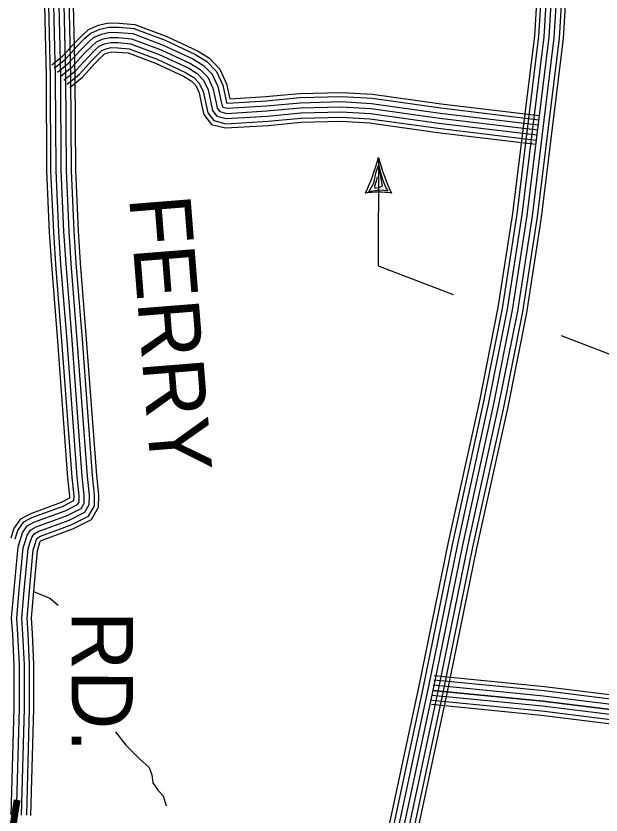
# Model space of a CAD drawing. Extents: x 1788175 to 1969470, y 584502 to 738744.
# Drawn here: x 1836684 to 1840217, y 720928 to 725756 of the extents above; entities that cross this region are included whole.
import ezdxf

# ---------------------------------------------------------------- set-up
doc = ezdxf.new("R2010")
doc.units = 0
for name, color, linetype in [('DESIGN - ROW - Right-of-Way and Easement Labels', 7, 'Continuous'), ('DESIGN - TRANSPORTATION - Text', 7, 'Continuous'), ('SURVEY - CENTERLINE - Preliminary Text', 7, 'Continuous'), ('SURVEY - TRANSPORTATION - Roads', 7, 'Continuous')]:
    doc.layers.add(name, color=color, linetype=linetype)

msp = doc.modelspace()

# ---------------------------------------------------------------- linework, layer by layer
at = {"layer": 'DESIGN - ROW - Right-of-Way and Easement Labels'}
for p, q in [((1838872.8, 724865.2), (1838885.5, 724808)), ((1838845.3, 724745.5), (1838860.1, 724814.4)), ((1838860.1, 724814.4), (1838873.9, 724852.5)), ((1838873.9, 724852.5), (1838895.1, 724728.5)), ((1838885.5, 724808), (1838901.4, 724758.2)), ((1838851.7, 724727.5), (1838861.2, 724759.3)), ((1838861.2, 724759.3), (1838867.5, 724783.7)), ((1838901.4, 724758.2), (1838918.4, 724716.9)), ((1838814.6, 724693.7), (1838845.3, 724745.5)), ((1838853.8, 724712.7), (1838851.7, 724727.5)), ((1838880.3, 724720.1), (1838853.8, 724712.7)), ((1838895.1, 724728.5), (1838880.3, 724720.1)), ((1838918.4, 724716.9), (1838929, 724698.9)), ((1838877.1, 724703.2), (1838814.6, 724693.7)), ((1838929, 724698.9), (1838877.1, 724703.2))]:
    msp.add_line(p, q, dxfattribs=at)
for points in [[(1838872.9, 724900.4), (1838871.8, 724246.2), (1839324.6, 724073.4)], [(1839976.5, 723824.6), (1840384.7, 723668.8)]]:
    msp.add_lwpolyline(points, dxfattribs=at)
for centre, radius, start, end in [((1837535.6, 725265.7), 1386.4, 335.2793, 344.7178), ((1840366.6, 725322.7), 1552.3, 195.7876, 204.2154), ((1838872.9, 724159.4), 532.3, 81.5708, 98.4292)]:
    msp.add_arc(centre, radius, start, end, dxfattribs=at)
at = {"layer": 'DESIGN - TRANSPORTATION - Text'}
for points in [[(1836789.9, 722279.5), (1836888.5, 722239.2), (1836938.7, 722197.2)], [(1837284.5, 721431.4), (1837346.9, 721351.2), (1837429.7, 721267.9), (1837488.9, 721214.9), (1837504.2, 721170.6), (1837509.5, 721122.5), (1837542.8, 721075.9), (1837572.3, 721043.5), (1837590.5, 720984.3)]]:
    msp.add_lwpolyline(points, dxfattribs=at)
at = {"layer": 'SURVEY - CENTERLINE - Preliminary Text'}
for points in [[(1840057.7, 729397.4), (1840122.6, 728826.1), (1840126, 728507.9), (1840073.1, 727383.2), (1840041.8, 726493.8), (1839988.5, 725619.6), (1839855.9, 724538), (1839766.8, 723963.3), (1839651.6, 723385.4), (1839464.8, 722540.7), (1839287.7, 721672.3), (1838979.9, 720232.1), (1838743.7, 719148.3), (1838646.5, 718674.9), (1838545.6, 718221.4), (1838472.5, 717878.6), (1838328, 717179.6), (1837904.6, 715216), (1837836.2, 714831.1), (1837825.7, 713858.9), (1837819.9, 713499.2)], [(1839886.4, 729359.3), (1839948.3, 728815.3), (1839951.6, 728511.1), (1839898.8, 727390.3), (1839867.6, 726502.2), (1839814.7, 725635.5), (1839683.1, 724562), (1839595, 723993.7), (1839480.8, 723421.3), (1839294.1, 722577), (1839117, 721708), (1838809.4, 720268.9), (1838573, 719184.4), (1838475.9, 718711.4), (1838375.1, 718258.5), (1838301.8, 717914.4), (1838157.3, 717215.6), (1837733.4, 715249.7), (1837662, 714847.4), (1837651.2, 713861.2), (1837645.4, 713499)], [(1839911.7, 729364.9), (1839974, 728816.9), (1839977.3, 728510.6), (1839924.5, 727389.3), (1839893.2, 726500.9), (1839840.4, 725633.2), (1839708.5, 724558.5), (1839620.3, 723989.2), (1839506, 723416), (1839319.3, 722571.6), (1839142.2, 721702.7), (1838834.6, 720263.5), (1838598.2, 719179.1), (1838501.1, 718706), (1838400.3, 718253), (1838327, 717909.1), (1838182.5, 717210.3), (1837758.7, 715244.7), (1837687.7, 714845), (1837677, 713860.9), (1837671.4, 713512.9)], [(1839941.8, 729375), (1840004.9, 728818.8), (1840008.3, 728510.1), (1839955.5, 727388), (1839924.2, 726499.4), (1839871.3, 725630.4), (1839739.2, 724554.2), (1839650.8, 723983.8), (1839536.3, 723409.6), (1839349.6, 722565.2), (1839172.5, 721696.4), (1838864.9, 720257), (1838628.5, 719172.7), (1838531.4, 718699.5), (1838430.6, 718246.4), (1838357.3, 717902.8), (1838212.8, 717203.9), (1837789.1, 715238.8), (1837718.6, 714842.1), (1837708, 713860.5), (1837702.5, 713521.1)], [(1839972.6, 729378.5), (1840035.9, 728820.7), (1840039.3, 728509.5), (1839986.5, 727386.7), (1839955.2, 726498), (1839902.1, 725627.5), (1839770, 724549.9), (1839681.4, 723978.4), (1839566.7, 723403.2), (1839380, 722558.7), (1839202.9, 721690), (1838895.2, 720250.4), (1838658.8, 719166.3), (1838561.7, 718693), (1838460.9, 718239.8), (1838387.7, 717896.4), (1838243.1, 717197.5), (1837819.5, 715232.8), (1837749.6, 714839.2), (1837739, 713860.1), (1837733.6, 713523.6)], [(1840003.4, 729382), (1840066.9, 728822.6), (1840070.3, 728508.9), (1840017.5, 727385.4), (1839986.1, 726496.5), (1839933, 725624.7), (1839800.7, 724545.7), (1839711.9, 723973), (1839597, 723396.9), (1839410.3, 722552.3), (1839233.2, 721683.7), (1838925.5, 720243.9), (1838689.1, 719159.9), (1838592, 718686.5), (1838491.1, 718233.2), (1838418, 717890), (1838273.5, 717191.1), (1837849.9, 715226.8), (1837780.6, 714836.3), (1837770, 713859.6), (1837764.5, 713520.5)], [(1840034.2, 729385.5), (1840097.9, 728824.6), (1840101.3, 728508.4), (1840048.4, 727384.2), (1840017.1, 726495), (1839963.9, 725621.9), (1839831.4, 724541.4), (1839742.4, 723967.6), (1839627.4, 723390.5), (1839440.6, 722545.8), (1839263.6, 721677.4), (1838955.8, 720237.3), (1838719.5, 719153.5), (1838622.3, 718680), (1838521.4, 718226.6), (1838448.3, 717883.6), (1838303.8, 717184.7), (1837880.4, 715220.8), (1837811.5, 714833.4), (1837800.9, 713859.2), (1837795.4, 713510.9)]]:
    msp.add_lwpolyline(points, dxfattribs=at)
at = {"layer": 'SURVEY - TRANSPORTATION - Roads'}
for points in [[(1837015.8, 725394.1), (1836997.9, 726169), (1836996.4, 726327.6), (1836987.4, 726419.4), (1836964.1, 726603.2), (1836935.3, 726812), (1836910.4, 727004), (1836889.5, 727186.3), (1836861.4, 727684.5), (1836842.6, 727901)], [(1837041.5, 725394.7), (1837023.7, 726169.4), (1837022.1, 726329), (1837012.9, 726422.3), (1836989.6, 726606.6), (1836960.8, 726815.4), (1836935.9, 727007.1), (1836915.2, 727188.5), (1836887, 727686.4), (1836866.1, 727928.1)], [(1836984.8, 725393.4), (1836967, 726168.5), (1836965.4, 726325.9), (1836956.6, 726415.9), (1836933.3, 726599.2), (1836904.6, 726807.9), (1836879.6, 727000.2), (1836858.6, 727183.7), (1836830.4, 727682.3), (1836814.3, 727868.4)], [(1836922.9, 725391.9), (1836905, 726167.5), (1836903.4, 726322.6), (1836895, 726409), (1836871.9, 726591), (1836843.1, 726799.7), (1836818.1, 726992.7), (1836796.8, 727178.4), (1836768.6, 727677.9), (1836757.8, 727803.1)], [(1836953.8, 725392.7), (1836936, 726168), (1836934.4, 726324.2), (1836925.8, 726412.5), (1836902.6, 726595.1), (1836873.9, 726803.8), (1836848.8, 726996.4), (1836827.7, 727181), (1836799.5, 727680.1), (1836786, 727835.8)], [(1836953.8, 725392.7), (1836936, 726168), (1836934.4, 726324.2), (1836925.8, 726412.5), (1836902.6, 726595.1), (1836873.9, 726803.8), (1836848.8, 726996.4), (1836827.7, 727181), (1836799.5, 727680.1), (1836786, 727835.8)], [(1836891.9, 725391.2), (1836874, 726167), (1836872.4, 726320.9), (1836864.2, 726405.6), (1836841.1, 726587), (1836812.4, 726795.6), (1836787.3, 726988.9), (1836765.9, 727175.7), (1836737.7, 727675.7), (1836729.5, 727770.5)], [(1836867.2, 725390.7), (1836849.2, 726166.6), (1836847.7, 726319.6), (1836839.6, 726402.8), (1836816.6, 726583.7), (1836787.9, 726792.3), (1836762.8, 726985.9), (1836741.3, 727173.6), (1836713, 727673.9), (1836706.9, 727744.5)], [(1836899.5, 725460.2), (1836965, 725512.9), (1837033, 725588.3), (1837083, 725638.9), (1837121.9, 725673.8), (1837182.7, 725700.1), (1837242.8, 725713.5), (1837306.3, 725712.5), (1837401, 725704), (1837594.3, 725632), (1837779, 725545.6), (1837851.9, 725500.3), (1837914.8, 725435.4), (1837956.1, 725346.6), (1837975.3, 725255.5), (1838192.7, 725268.5), (1838396.6, 725287.7), (1838649.5, 725294.2), (1838836.7, 725283.1), (1839252.6, 725224.6), (1839843.8, 725153.8)], [(1836915, 725441), (1836982.1, 725494.9), (1837051, 725571.3), (1837100.1, 725621), (1837135.4, 725652.7), (1837190.3, 725676.4), (1837245.3, 725688.7), (1837305, 725687.8), (1837395.5, 725679.7), (1837584.7, 725609.2), (1837767.2, 725523.8), (1837836.2, 725480.9), (1837894.1, 725421.2), (1837932.5, 725338.7), (1837952.5, 725244.1), (1837955.3, 725232), (1837962.9, 725230), (1838194.6, 725243.8), (1838398.1, 725263), (1838649.1, 725269.5), (1838834.2, 725258.5), (1839249.4, 725200.1), (1839840.8, 725129.3)], [(1836934.4, 725416.8), (1837003.4, 725472.3), (1837073.5, 725550), (1837121.5, 725598.6), (1837152.3, 725626.2), (1837199.9, 725646.8), (1837248.5, 725657.6), (1837303.3, 725656.8), (1837388.6, 725649.2), (1837572.7, 725580.5), (1837752.4, 725496.5), (1837816.6, 725456.6), (1837868.2, 725403.4), (1837902.9, 725328.9), (1837922.2, 725237.3), (1837928.1, 725212.1), (1837933.1, 725205.6), (1837960, 725198.8), (1838197, 725212.9), (1838400, 725232), (1838648.6, 725238.5), (1838831.1, 725227.7), (1839245.4, 725169.3), (1839837.1, 725098.5)], [(1836953.8, 725392.7), (1837024.8, 725449.7), (1837096.1, 725528.7), (1837142.8, 725576.1), (1837169.2, 725599.8), (1837209.5, 725617.2), (1837251.7, 725626.6), (1837301.7, 725625.9), (1837381.7, 725618.7), (1837560.7, 725551.9), (1837737.6, 725469.2), (1837797, 725432.3), (1837842.3, 725385.6), (1837873.3, 725319), (1837891.9, 725230.6), (1837899.4, 725198.5), (1837915.1, 725178.2), (1837957, 725167.6), (1838199.4, 725182), (1838401.8, 725201.1), (1838648.1, 725207.4), (1838828, 725196.8), (1839241.4, 725138.6), (1839833.5, 725067.7)], [(1836953.8, 725392.7), (1837024.8, 725449.7), (1837096.1, 725528.7), (1837142.8, 725576.1), (1837169.2, 725599.8), (1837209.5, 725617.2), (1837251.7, 725626.6), (1837301.7, 725625.9), (1837381.7, 725618.7), (1837560.7, 725551.9), (1837737.6, 725469.2), (1837797, 725432.3), (1837842.3, 725385.6), (1837873.3, 725319), (1837891.9, 725230.6), (1837899.4, 725198.5), (1837915.1, 725178.2), (1837957, 725167.6), (1838199.4, 725182), (1838401.8, 725201.1), (1838648.1, 725207.4), (1838828, 725196.8), (1839241.4, 725138.6), (1839833.5, 725067.7)], [(1836973.3, 725368.5), (1837046.1, 725427.1), (1837118.6, 725507.5), (1837164.2, 725553.7), (1837186.2, 725573.3), (1837219.1, 725587.6), (1837254.9, 725595.5), (1837300.1, 725594.9), (1837374.7, 725588.2), (1837548.7, 725523.3), (1837722.8, 725441.9), (1837777.4, 725408), (1837816.4, 725367.7), (1837843.7, 725309.1), (1837861.7, 725223.9), (1837870.8, 725184.8), (1837897.2, 725150.8), (1837954, 725136.3), (1838201.8, 725151.1), (1838403.7, 725170.1), (1838647.6, 725176.4), (1838825, 725165.9), (1839237.4, 725107.9), (1839829.8, 725036.9)], [(1836992.7, 725344.3), (1837067.5, 725404.5), (1837141.2, 725486.2), (1837185.6, 725531.2), (1837203.1, 725546.9), (1837228.7, 725558), (1837258.1, 725564.5), (1837298.5, 725563.9), (1837367.8, 725557.7), (1837536.7, 725494.7), (1837708, 725414.6), (1837757.8, 725383.7), (1837790.5, 725349.9), (1837814.1, 725299.3), (1837831.4, 725217.2), (1837842.1, 725171.2), (1837879.2, 725123.4), (1837951.1, 725105.1), (1838204.1, 725120.2), (1838405.5, 725139.1), (1838647, 725145.4), (1838821.9, 725135), (1839233.4, 725077.1), (1839826.1, 725006.1)], [(1837008.8, 725324.3), (1837085.2, 725385.7), (1837159.9, 725468.5), (1837203.4, 725512.6), (1837217.1, 725524.9), (1837236.7, 725533.4), (1837260.7, 725538.7), (1837297.1, 725538.2), (1837362.1, 725532.4), (1837526.8, 725471), (1837695.7, 725392), (1837741.6, 725363.5), (1837769.1, 725335.1), (1837789.6, 725291.1), (1837806.3, 725211.6), (1837818.4, 725159.9), (1837864.3, 725100.6), (1837948.6, 725079.2), (1838206.1, 725094.5), (1838407.1, 725113.5), (1838646.6, 725119.7), (1838819.3, 725109.4), (1839230.1, 725051.6), (1839823, 724980.6)], [(1836655.1, 722603.7), (1836671.4, 722658.3), (1836713.8, 722718.1), (1836769.2, 722748.2), (1836957.7, 722818), (1837009.4, 722844.1), (1837009.5, 722855.1), (1836997.7, 722965.5), (1836936.5, 723790.7), (1836899.7, 724252.3), (1836886.6, 724448.3), (1836870.2, 724819.7), (1836867.1, 725392.2)], [(1836678.8, 722596.6), (1836693.9, 722647.3), (1836730.6, 722699.1), (1836779.5, 722725.6), (1836967.6, 722795.3), (1837032.8, 722828.2), (1837033.9, 722830.1), (1837034.3, 722856.2), (1837022.4, 722967.8), (1836961.1, 723792.6), (1836924.3, 724254.1), (1836911.3, 724449.6), (1836894.9, 724820.3), (1836891.8, 725392.3)], [(1836708.5, 722587.8), (1836722.1, 722633.5), (1836751.8, 722675.3), (1836792.3, 722697.3), (1836980, 722766.8), (1837054.9, 722804.7), (1837064.8, 722821.5), (1837065.3, 722857.6), (1837053.2, 722970.6), (1836992.1, 723795), (1836955.2, 724256.3), (1836942.2, 724451.3), (1836925.9, 724821), (1836922.8, 725392.5)], [(1836738.2, 722578.9), (1836750.4, 722619.8), (1836772.9, 722651.5), (1836805.2, 722669), (1836992.4, 722738.4), (1837077.1, 722781.2), (1837095.6, 722813), (1837096.3, 722859), (1837084.1, 722973.3), (1837023, 723797.4), (1836986.1, 724258.6), (1836973.2, 724453.1), (1836956.9, 724821.8), (1836953.8, 725392.7)], [(1836738.2, 722578.9), (1836750.4, 722619.8), (1836772.9, 722651.5), (1836805.2, 722669), (1836992.4, 722738.4), (1837077.1, 722781.2), (1837095.6, 722813), (1837096.3, 722859), (1837084.1, 722973.3), (1837023, 723797.4), (1836986.1, 724258.6), (1836973.2, 724453.1), (1836956.9, 724821.8), (1836953.8, 725392.7)], [(1836767.9, 722570), (1836778.6, 722606), (1836794, 722627.7), (1836818, 722640.7), (1837004.8, 722709.9), (1837099.3, 722757.6), (1837126.5, 722804.4), (1837127.4, 722860.4), (1837115, 722976.1), (1837053.9, 723799.8), (1837017.1, 724260.9), (1837004.1, 724454.8), (1836987.9, 724822.6), (1836984.8, 725392.8)], [(1836797.6, 722561.1), (1836806.9, 722592.2), (1836815.1, 722603.9), (1836830.9, 722612.4), (1837017.2, 722681.4), (1837121.5, 722734.1), (1837157.4, 722795.8), (1837158.4, 722861.8), (1837145.9, 722978.9), (1837084.8, 723802.2), (1837048, 724263.1), (1837035.1, 724456.5), (1837018.9, 724823.3), (1837015.8, 725393)], [(1836822.2, 722553.8), (1836830.3, 722580.8), (1836832.6, 722584.1), (1836841.5, 722589), (1837027.5, 722657.8), (1837139.8, 722714.6), (1837183, 722788.6), (1837184.1, 722863), (1837171.5, 722981.3), (1837110.4, 723804.1), (1837073.6, 724265), (1837060.8, 724457.9), (1837044.6, 724824), (1837041.6, 725393.1)], [(1836655.4, 720929.2), (1836673, 721573.4), (1836673.1, 721834.6), (1836664, 722018), (1836657.4, 722118.3), (1836672.3, 722290.8), (1836696.6, 722547.9), (1836708.5, 722587.8)], [(1836686.4, 720928.4), (1836704, 721573), (1836704.1, 721835.3), (1836695, 722019.7), (1836688.5, 722118), (1836703.2, 722288), (1836727.1, 722542), (1836738.2, 722578.9)], [(1836686.4, 720928.4), (1836704, 721573), (1836704.1, 721835.3), (1836695, 722019.7), (1836688.5, 722118), (1836703.2, 722288), (1836727.1, 722542), (1836738.2, 722578.9)], [(1836717.4, 720927.5), (1836735, 721572.6), (1836735.1, 721836.1), (1836725.9, 722021.5), (1836719.6, 722117.7), (1836734, 722285.2), (1836757.7, 722536), (1836767.9, 722570)], [(1836748.4, 720926.7), (1836766, 721572.1), (1836766.1, 721836.9), (1836756.9, 722023.3), (1836750.7, 722117.3), (1836764.9, 722282.4), (1836788.3, 722530.1), (1836797.6, 722561.1)], [(1836774.1, 720926), (1836791.7, 721571.8), (1836791.8, 721837.5), (1836782.5, 722024.8), (1836776.5, 722117.1), (1836790.5, 722280.1), (1836813.7, 722525.2), (1836822.2, 722553.8)], [(1840630.5, 721610.1), (1839876.4, 721703.7), (1839209.6, 721768.9)], [(1840626.8, 721584.6), (1839873.6, 721678.1), (1839207.1, 721743.3)], [(1839201.1, 721681.6), (1839866.8, 721616.5), (1840617.8, 721523.3)], [(1840617.8, 721523.3), (1839866.8, 721616.5), (1839201.1, 721681.6)], [(1840622.3, 721554), (1839870.2, 721647.3), (1839204.1, 721712.5)], [(1840608.8, 721461.9), (1839859.9, 721554.8), (1839195, 721619.9)], [(1840613.3, 721492.6), (1839863.3, 721585.7), (1839198, 721650.8)], [(1840605.2, 721437.5), (1839857.2, 721530.3), (1839192.6, 721595.3)]]:
    msp.add_lwpolyline(points, dxfattribs=at)

# ---------------------------------------------------------------- texts
at = {"layer": 'DESIGN - ROW - Right-of-Way and Easement Labels'}
for s, rotation, p in [('FERRY', 274.5646, (1837366.7, 724659.6)), ('RD.', 269.9784, (1837020.4, 722161.2)), ('CREIGHTON', 351.0139, (1833760.7, 721108.2))]:
    msp.add_text(s, height=370, rotation=rotation, dxfattribs=at).set_placement(p)

doc.saveas('drawing.dxf')
